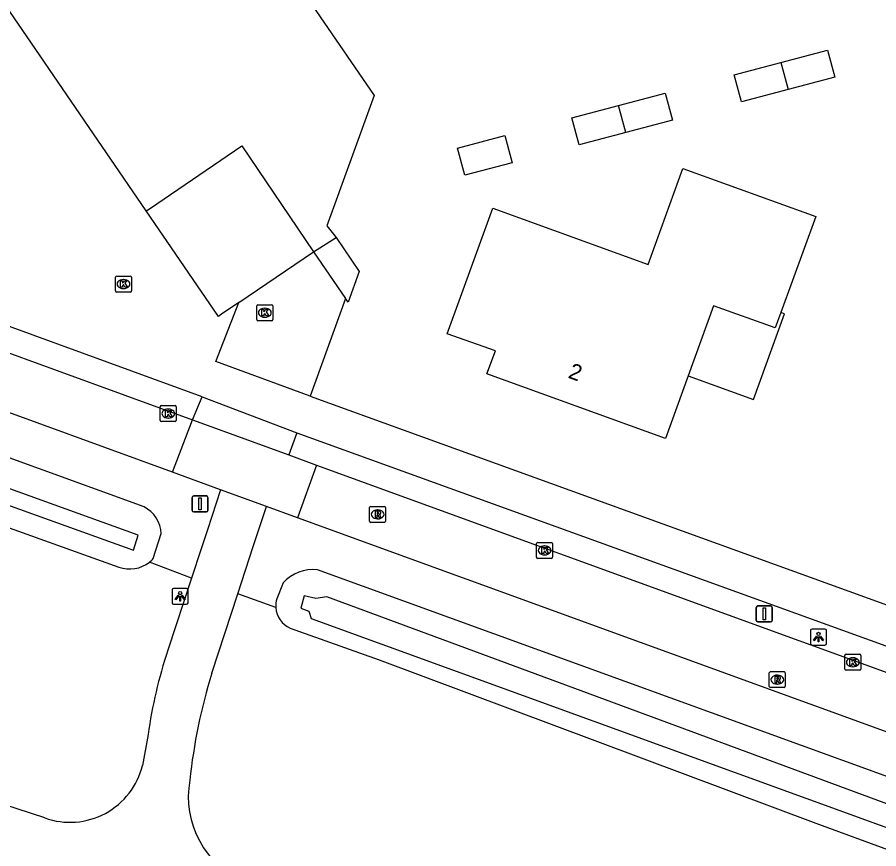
# Model space of a CAD drawing. Extents: x 155275 to 156263, y 382654 to 383635.
# Drawn here: x 155842.7 to 155896.5, y 383062.4 to 383114.4 of the extents above; entities that cross this region are included whole.
import ezdxf

# ---------------------------------------------------------------- set-up
doc = ezdxf.new("R2010")
doc.units = 0
for name, color, linetype in [('IMGEO_Berm_groen', 7, 'Continuous'), ('IMGEO_Fietspad_gesloten', 7, 'Continuous'), ('IMGEO_Kolk', 7, 'Continuous'), ('IMGEO_Lichtpunt', 7, 'Continuous'), ('IMGEO_Loofbos', 7, 'Continuous'), ('IMGEO_Pand', 7, 'Continuous'), ('IMGEO_Pand_nummerreeks', 7, 'Continuous'), ('IMGEO_Pand_overbouw', 7, 'Continuous'), ('IMGEO_Rijbaan_lokaal_gesloten', 7, 'Continuous'), ('IMGEO_Rijbaan_lokaal_open', 7, 'Continuous'), ('IMGEO_Rioolput', 7, 'Continuous'), ('IMGEO_Verkeersbordpaal', 7, 'Continuous'), ('IMGEO_Voetpad_open', 7, 'Continuous'), ('IMGEO_Waterloop', 7, 'Continuous')]:
    doc.layers.add(name, color=color, linetype=linetype)

msp = doc.modelspace()

# ---------------------------------------------------------------- linework, layer by layer
at = {"layer": 'IMGEO_Berm_groen'}
for points in [[(155850.594, 383083.781), (155805.454, 383100.157), (155797.454, 383104.282)], [(155851.174, 383080.558), (155851.667, 383082.105)], [(155853.561, 383079.321), (155850.931, 383080.327)], [(155977.107, 383037.846), (155976.899, 383037.927), (155963.443, 383042.424), (155916.345, 383059.928), (155861.438, 383079.847)], [(155859.291, 383079.037), (155858.892, 383078.034)], [(155858.832, 383077.488), (155856.458, 383078.341)]]:
    msp.add_lwpolyline(points, dxfattribs=at)
for centre, radius, start, end in [((155849.688, 383082.02), 1.981, 2.4691, 62.7868), ((155849.689, 383081.877), 1.986, 308.7084, 318.3912), ((155861.161, 383077.33), 2.532, 83.7251, 137.6149), ((155860.4, 383077.592), 1.572, 163.6644, 183.7935)]:
    msp.add_arc(centre, radius, start, end, dxfattribs=at)
at = {"layer": 'IMGEO_Fietspad_gesloten'}
for points in [[(155855.377, 383084.851), (155854.554, 383082.344), (155854.162, 383081.151), (155853.561, 383079.321)], [(155856.458, 383078.341), (155857.427, 383081.302), (155858.247, 383083.807)], [(155853.561, 383079.321), (155852.082, 383074.813)], [(155854.834, 383073.382), (155856.458, 383078.341)], [(155844.393, 383064.335), (155836.617, 383066.866), (155824.197, 383071.316)], [(155850.847, 383069.548), (155850.504, 383067.622)]]:
    msp.add_lwpolyline(points, dxfattribs=at)
for centre, radius, start, end in [((155880.662, 383065.332), 30.112, 161.647, 171.9508), ((155889.116, 383062.806), 35.877, 162.8549, 173.7783), ((155845.965, 383068.736), 4.673, 250.3372, 346.2129), ((155859.231, 383065.68), 5.868, 170.0479, 246.8708)]:
    msp.add_arc(centre, radius, start, end, dxfattribs=at)
at = {"layer": 'IMGEO_Kolk'}
for p, q in [((155848.809, 383097.283), (155848.809, 383098.135)), ((155848.884, 383098.209), (155849.736, 383098.209)), ((155849.297, 383097.989), (155849.322, 383097.989)), ((155849.81, 383098.135), (155849.81, 383097.283)), ((155849.32, 383097.429), (155849.295, 383097.429)), ((155849.736, 383097.209), (155848.884, 383097.209)), ((155857.644, 383095.487), (155857.644, 383096.339)), ((155857.719, 383096.413), (155858.571, 383096.413)), ((155858.645, 383096.339), (155858.645, 383095.487)), ((155858.132, 383096.193), (155858.157, 383096.193)), ((155858.571, 383095.413), (155857.719, 383095.413)), ((155858.155, 383095.633), (155858.13, 383095.633)), ((155851.609, 383089.188), (155851.609, 383090.04)), ((155851.684, 383090.114), (155852.536, 383090.114)), ((155852.097, 383089.894), (155852.122, 383089.894)), ((155852.61, 383090.04), (155852.61, 383089.188)), ((155852.12, 383089.334), (155852.095, 383089.334)), ((155852.536, 383089.114), (155851.684, 383089.114)), ((155875.138, 383080.634), (155875.138, 383081.486)), ((155875.213, 383081.56), (155876.065, 383081.56)), ((155875.626, 383081.34), (155875.651, 383081.34)), ((155876.139, 383081.486), (155876.139, 383080.634)), ((155875.649, 383080.78), (155875.624, 383080.78)), ((155876.065, 383080.56), (155875.213, 383080.56)), ((155894.412, 383073.64), (155894.412, 383074.492)), ((155894.487, 383074.566), (155895.339, 383074.566)), ((155894.9, 383074.346), (155894.925, 383074.346)), ((155895.413, 383074.492), (155895.413, 383073.64)), ((155894.923, 383073.786), (155894.898, 383073.786)), ((155895.339, 383073.566), (155894.487, 383073.566))]:
    msp.add_line(p, q, dxfattribs=at)
for points in [[(155848.809, 383097.283), (155848.809, 383098.135)], [(155848.884, 383098.209), (155849.736, 383098.209)], [(155849.13, 383097.909), (155849.253, 383097.909), (155849.253, 383097.758), (155849.383, 383097.909), (155849.547, 383097.909), (155849.401, 383097.758), (155849.554, 383097.509), (155849.402, 383097.509), (155849.317, 383097.673), (155849.253, 383097.606), (155849.253, 383097.509), (155849.13, 383097.509), (155849.13, 383097.909)], [(155849.81, 383098.135), (155849.81, 383097.283)], [(155849.736, 383097.209), (155848.884, 383097.209)], [(155857.644, 383095.487), (155857.644, 383096.339)], [(155857.719, 383096.413), (155858.571, 383096.413)], [(155858.645, 383096.339), (155858.645, 383095.487)], [(155857.965, 383096.113), (155858.088, 383096.113), (155858.088, 383095.962), (155858.218, 383096.113), (155858.382, 383096.113), (155858.236, 383095.962), (155858.389, 383095.713), (155858.237, 383095.713), (155858.152, 383095.877), (155858.088, 383095.81), (155858.088, 383095.713), (155857.965, 383095.713), (155857.965, 383096.113)], [(155858.571, 383095.413), (155857.719, 383095.413)], [(155851.609, 383089.188), (155851.609, 383090.04)], [(155851.684, 383090.114), (155852.536, 383090.114)], [(155851.93, 383089.814), (155852.053, 383089.814), (155852.053, 383089.663), (155852.183, 383089.814), (155852.347, 383089.814), (155852.201, 383089.663), (155852.354, 383089.414), (155852.202, 383089.414), (155852.117, 383089.578), (155852.053, 383089.511), (155852.053, 383089.414), (155851.93, 383089.414), (155851.93, 383089.814)], [(155852.61, 383090.04), (155852.61, 383089.188)], [(155852.536, 383089.114), (155851.684, 383089.114)], [(155875.138, 383080.634), (155875.138, 383081.486)], [(155875.213, 383081.56), (155876.065, 383081.56)], [(155875.459, 383081.26), (155875.582, 383081.26), (155875.582, 383081.109), (155875.712, 383081.26), (155875.876, 383081.26), (155875.73, 383081.109), (155875.883, 383080.86), (155875.731, 383080.86), (155875.646, 383081.024), (155875.582, 383080.957), (155875.582, 383080.86), (155875.459, 383080.86), (155875.459, 383081.26)], [(155876.139, 383081.486), (155876.139, 383080.634)], [(155876.065, 383080.56), (155875.213, 383080.56)], [(155894.412, 383073.64), (155894.412, 383074.492)], [(155894.487, 383074.566), (155895.339, 383074.566)], [(155894.733, 383074.266), (155894.856, 383074.266), (155894.856, 383074.115), (155894.986, 383074.266), (155895.15, 383074.266), (155895.004, 383074.115), (155895.157, 383073.866), (155895.005, 383073.866), (155894.92, 383074.03), (155894.856, 383073.963), (155894.856, 383073.866), (155894.733, 383073.866), (155894.733, 383074.266)], [(155895.413, 383074.492), (155895.413, 383073.64)], [(155895.339, 383073.566), (155894.487, 383073.566)]]:
    msp.add_lwpolyline(points, dxfattribs=at)
for centre, start, end in [((155848.886, 383098.133), 91.552, 178.448), ((155848.886, 383098.133), 91.552, 178.448), ((155849.734, 383098.133), 1.552, 88.448), ((155849.734, 383098.133), 1.552, 88.448), ((155848.886, 383097.285), 181.552, 268.448), ((155848.886, 383097.285), 181.552, 268.448), ((155849.734, 383097.285), 271.552, 358.448), ((155849.734, 383097.285), 271.552, 358.448), ((155857.721, 383096.337), 91.552, 178.448), ((155857.721, 383096.337), 91.552, 178.448), ((155858.569, 383096.337), 1.552, 88.448), ((155858.569, 383096.337), 1.552, 88.448), ((155857.721, 383095.489), 181.552, 268.448), ((155857.721, 383095.489), 181.552, 268.448), ((155858.569, 383095.489), 271.552, 358.448), ((155858.569, 383095.489), 271.552, 358.448), ((155851.686, 383090.038), 91.552, 178.448), ((155851.686, 383090.038), 91.552, 178.448), ((155852.534, 383090.038), 1.552, 88.448), ((155852.534, 383090.038), 1.552, 88.448), ((155851.686, 383089.19), 181.552, 268.448), ((155851.686, 383089.19), 181.552, 268.448), ((155852.534, 383089.19), 271.552, 358.448), ((155852.534, 383089.19), 271.552, 358.448), ((155875.215, 383081.484), 91.552, 178.448), ((155875.215, 383081.484), 91.552, 178.448), ((155876.063, 383081.484), 1.552, 88.448), ((155876.063, 383081.484), 1.552, 88.448), ((155875.215, 383080.636), 181.552, 268.448), ((155875.215, 383080.636), 181.552, 268.448), ((155876.063, 383080.636), 271.552, 358.448), ((155876.063, 383080.636), 271.552, 358.448), ((155894.489, 383074.49), 91.552, 178.448), ((155894.489, 383074.49), 91.552, 178.448), ((155895.337, 383074.49), 1.552, 88.448), ((155895.337, 383074.49), 1.552, 88.448), ((155894.489, 383073.642), 181.552, 268.448), ((155894.489, 383073.642), 181.552, 268.448), ((155895.337, 383073.642), 271.552, 358.448), ((155895.337, 383073.642), 271.552, 358.448)]:
    msp.add_arc(centre, 0.0765, start, end, dxfattribs=at)
for centre, major_axis, ratio, start_param, end_param in [((155849.296, 383097.709), (-0.387, 0.002), 0.722429, 4.712389, 7.853982), ((155849.321, 383097.709), (-0.39, 0.002), 0.717154, 1.570796, 4.712389), ((155858.131, 383095.913), (-0.387, 0.002), 0.722429, 4.712389, 7.853982), ((155858.156, 383095.913), (-0.39, 0.002), 0.717154, 1.570796, 4.712389), ((155852.096, 383089.614), (-0.387, 0.002), 0.722429, 4.712389, 7.853982), ((155852.121, 383089.614), (-0.39, 0.002), 0.717154, 1.570796, 4.712389), ((155875.625, 383081.06), (-0.387, 0.002), 0.722429, 4.712389, 7.853982), ((155875.65, 383081.06), (-0.39, 0.002), 0.717154, 1.570796, 4.712389), ((155894.899, 383074.066), (-0.387, 0.002), 0.722429, 4.712389, 7.853982), ((155894.924, 383074.066), (-0.39, 0.002), 0.717154, 1.570796, 4.712389)]:
    msp.add_ellipse(centre, major_axis=major_axis, ratio=ratio, start_param=start_param, end_param=end_param, dxfattribs=at)
at = {"layer": 'IMGEO_Lichtpunt'}
for p, q in [((155852.352, 383078.592), (155852.352, 383077.785)), ((155852.352, 383078.592), (155852.352, 383077.785)), ((155853.254, 383078.687), (155852.446, 383078.687)), ((155853.254, 383078.687), (155852.446, 383078.687)), ((155853.348, 383077.785), (155853.348, 383078.592)), ((155853.348, 383077.785), (155853.348, 383078.592)), ((155852.446, 383077.691), (155853.254, 383077.691)), ((155852.446, 383077.691), (155853.254, 383077.691)), ((155892.267, 383076.042), (155892.267, 383075.235)), ((155892.267, 383076.042), (155892.267, 383075.235)), ((155893.169, 383076.137), (155892.361, 383076.137)), ((155893.169, 383076.137), (155892.361, 383076.137)), ((155893.263, 383075.235), (155893.263, 383076.042)), ((155893.263, 383075.235), (155893.263, 383076.042)), ((155892.361, 383075.141), (155893.169, 383075.141)), ((155892.361, 383075.141), (155893.169, 383075.141))]:
    msp.add_line(p, q, dxfattribs=at)
for points in [[(155852.726, 383078.256), (155852.765, 383078.228), (155852.577, 383077.966), (155852.539, 383077.993), (155852.726, 383078.256)], [(155852.828, 383078.208), (155852.875, 383078.208), (155852.875, 383077.886), (155852.828, 383077.886), (155852.828, 383078.208)], [(155852.938, 383078.228), (155852.976, 383078.255), (155853.163, 383077.993), (155853.124, 383077.965), (155852.938, 383078.228)], [(155892.641, 383075.706), (155892.68, 383075.678), (155892.492, 383075.416), (155892.454, 383075.443), (155892.641, 383075.706)], [(155892.743, 383075.658), (155892.79, 383075.658), (155892.79, 383075.336), (155892.743, 383075.336), (155892.743, 383075.658)], [(155892.853, 383075.678), (155892.891, 383075.705), (155893.078, 383075.443), (155893.039, 383075.415), (155892.853, 383075.678)]]:
    msp.add_lwpolyline(points, dxfattribs=at)
for centre in [(155852.851, 383078.39), (155892.766, 383075.84)]:
    msp.add_circle(centre, 0.0994, dxfattribs=at)
for centre, start, end in [((155852.446, 383078.592), 90, 180), ((155852.446, 383078.592), 90, 180), ((155853.254, 383078.592), 0, 90), ((155853.254, 383078.592), 0, 90), ((155852.446, 383077.785), 180, 270), ((155852.446, 383077.785), 180, 270), ((155853.254, 383077.785), 270, 0), ((155853.254, 383077.785), 270, 360), ((155892.361, 383076.042), 90, 180), ((155892.361, 383076.042), 90, 180), ((155893.169, 383076.042), 0, 90), ((155893.169, 383076.042), 0, 90), ((155892.361, 383075.235), 180, 270), ((155892.361, 383075.235), 180, 270), ((155893.169, 383075.235), 270, 0), ((155893.169, 383075.235), 270, 360)]:
    msp.add_arc(centre, 0.0946, start, end, dxfattribs=at)
at = {"layer": 'IMGEO_Loofbos'}
for points in [[(155807.2, 383095.126), (155840.514, 383083.052), (155849.027, 383080.017)], [(155859.737, 383076.199), (155865.3, 383074.216), (155892.593, 383064.019), (155912.4, 383056.746), (155939.054, 383047.189), (155966.873, 383036.607), (155975.546, 383033.476)]]:
    msp.add_lwpolyline(points, dxfattribs=at)
for centre, radius, start, end in [((155849.704, 383081.86), 1.963, 249.818, 308.6769), ((155860.361, 383077.599), 1.533, 184.1641, 245.9809)]:
    msp.add_arc(centre, radius, start, end, dxfattribs=at)
at = {"layer": 'IMGEO_Pand'}
for points in [[(155850.728, 383102.278), (155838.3, 383120.435), (155837.927, 383120.185), (155837.868, 383120.27)], [(155860.647, 383115.831), (155864.977, 383109.495), (155862.029, 383101.349), (155862.607, 383100.608)], [(155890.413, 383111.56), (155893.331, 383112.334), (155893.779, 383110.647), (155890.861, 383109.873)], [(155890.861, 383109.873), (155887.944, 383109.098), (155887.496, 383110.786), (155890.413, 383111.56)], [(155890.413, 383111.56), (155890.861, 383109.873)], [(155880.262, 383108.868), (155883.179, 383109.641), (155883.627, 383107.952), (155880.71, 383107.177)], [(155880.71, 383107.177), (155877.793, 383106.403), (155877.344, 383108.094), (155880.262, 383108.868)], [(155880.71, 383107.177), (155880.262, 383108.868)], [(155870.645, 383104.505), (155870.195, 383106.198), (155873.16, 383106.984), (155873.609, 383105.292), (155870.645, 383104.505)], [(155850.728, 383102.278), (155850.932, 383102.417), (155856.704, 383106.35), (155861.187, 383099.726)], [(155892.594, 383101.93), (155890.413, 383095.936), (155890.059, 383094.962), (155886.199, 383096.349), (155884.622, 383091.971), (155883.207, 383088.044), (155872.02, 383092.089), (155872.565, 383093.53), (155869.547, 383094.606), (155872.408, 383102.458), (155882.119, 383098.938), (155884.291, 383104.93), (155892.594, 383101.93)], [(155861.187, 383099.726), (155862.607, 383100.608)], [(155862.607, 383100.608), (155864.048, 383098.482), (155863.349, 383096.573), (155863.191, 383096.803)], [(155861.187, 383099.726), (155863.191, 383096.803)]]:
    msp.add_lwpolyline(points, dxfattribs=at)
at = {"layer": 'IMGEO_Pand_overbouw'}
msp.add_lwpolyline([(155890.639, 383095.855), (155890.413, 383095.936), (155890.059, 383094.962), (155886.199, 383096.349), (155884.622, 383091.971), (155888.704, 383090.485)], close=True, dxfattribs=at)
at = {"layer": 'IMGEO_Rijbaan_lokaal_gesloten'}
for points in [[(155807.056, 383106.186), (155853.627, 383089.216)], [(155852.382, 383085.941), (155805.809, 383102.907)], [(155856.519, 383096.556), (155855.446, 383095.825), (155855.243, 383095.682), (155850.728, 383102.278)], [(155856.519, 383096.556), (155861.187, 383099.726)], [(155852.382, 383085.941), (155853.627, 383089.216)], [(155853.627, 383089.216), (155859.637, 383087.029)], [(155859.637, 383087.029), (155861.375, 383086.397)], [(155861.375, 383086.397), (155860.181, 383083.103)], [(155861.375, 383086.397), (155921.687, 383064.46), (155968.257, 383047.604)], [(155855.377, 383084.851), (155852.382, 383085.941)], [(155858.247, 383083.807), (155855.377, 383084.851)], [(155860.181, 383083.103), (155858.247, 383083.807)], [(155966.958, 383044.307), (155860.181, 383083.103)]]:
    msp.add_lwpolyline(points, dxfattribs=at)
at = {"layer": 'IMGEO_Rijbaan_lokaal_open'}
for points in [[(155863.191, 383096.803), (155860.971, 383090.709)], [(155860.971, 383090.709), (155855.074, 383092.872), (155856.519, 383096.556)], [(155853.627, 383089.216), (155854.227, 383090.659)], [(155854.227, 383090.659), (155860.149, 383088.414)], [(155860.149, 383088.414), (155859.637, 383087.029)]]:
    msp.add_lwpolyline(points, dxfattribs=at)
at = {"layer": 'IMGEO_Rioolput'}
for p, q in [((155864.699, 383082.887), (155864.699, 383083.739)), ((155864.774, 383083.813), (155865.626, 383083.813)), ((155865.187, 383083.593), (155865.212, 383083.593)), ((155865.7, 383083.739), (155865.7, 383082.887)), ((155865.626, 383082.813), (155864.774, 383082.813)), ((155865.21, 383083.033), (155865.185, 383083.033)), ((155889.689, 383072.554), (155889.689, 383073.406)), ((155889.764, 383073.48), (155890.616, 383073.48)), ((155890.177, 383073.26), (155890.202, 383073.26)), ((155890.69, 383073.406), (155890.69, 383072.554)), ((155890.2, 383072.7), (155890.175, 383072.7)), ((155890.616, 383072.48), (155889.764, 383072.48))]:
    msp.add_line(p, q, dxfattribs=at)
for points in [[(155864.699, 383082.887), (155864.699, 383083.739)], [(155864.774, 383083.813), (155865.626, 383083.813)], [(155865.288, 383083.511), (155865.036, 383083.513), (155865.036, 383083.113)], [(155865.214, 383083.432), (155865.16, 383083.432), (155865.16, 383083.351)], [(155865.16, 383083.351), (155865.212, 383083.351)], [(155865.7, 383083.739), (155865.7, 383082.887)], [(155865.626, 383082.813), (155864.774, 383082.813)], [(155865.036, 383083.113), (155865.16, 383083.113), (155865.16, 383083.275), (155865.171, 383083.275)], [(155865.218, 383083.246), (155865.289, 383083.113), (155865.429, 383083.113), (155865.364, 383083.239)], [(155889.689, 383072.554), (155889.689, 383073.406)], [(155889.764, 383073.48), (155890.616, 383073.48)], [(155890.278, 383073.178), (155890.026, 383073.18), (155890.026, 383072.78)], [(155890.204, 383073.099), (155890.15, 383073.099), (155890.15, 383073.018)], [(155890.69, 383073.406), (155890.69, 383072.554)], [(155890.026, 383072.78), (155890.15, 383072.78), (155890.15, 383072.942), (155890.161, 383072.942)], [(155890.15, 383073.018), (155890.202, 383073.018)], [(155890.208, 383072.913), (155890.279, 383072.78), (155890.419, 383072.78), (155890.354, 383072.906)], [(155890.616, 383072.48), (155889.764, 383072.48)]]:
    msp.add_lwpolyline(points, dxfattribs=at)
for centre, radius, start, end in [((155864.776, 383083.737), 0.0765, 91.552, 178.448), ((155864.776, 383083.737), 0.0765, 91.552, 178.448), ((155865.196, 383083.54), 0.19, 274.7715, 282.9687), ((155865.22, 383083.336), 0.0964, 77.0061, 93.1865), ((155865.234, 383083.393), 0.0378, 276.6634, 79.6772), ((155865.287, 383083.401), 0.109, 350.3612, 89.416), ((155865.285, 383083.401), 0.112, 277.5842, 350.9817), ((155865.624, 383083.737), 0.0765, 1.552, 88.448), ((155865.624, 383083.737), 0.0765, 1.552, 88.448), ((155864.776, 383082.889), 0.0765, 181.552, 268.448), ((155864.776, 383082.889), 0.0765, 181.552, 268.448), ((155865.17, 383083.222), 0.0533, 26.0293, 88.6989), ((155865.269, 383083.186), 0.108, 29.5134, 73.7905), ((155865.624, 383082.889), 0.0765, 271.552, 358.448), ((155865.624, 383082.889), 0.0765, 271.552, 358.448), ((155889.766, 383073.404), 0.0765, 91.552, 178.448), ((155889.766, 383073.404), 0.0765, 91.552, 178.448), ((155890.21, 383073.003), 0.0964, 77.0061, 93.1865), ((155890.224, 383073.06), 0.0378, 276.6634, 79.6772), ((155890.277, 383073.068), 0.109, 350.3612, 89.416), ((155890.614, 383073.404), 0.0765, 1.552, 88.448), ((155890.614, 383073.404), 0.0765, 1.552, 88.448), ((155889.766, 383072.556), 0.0765, 181.552, 268.448), ((155889.766, 383072.556), 0.0765, 181.552, 268.448), ((155890.16, 383072.889), 0.0533, 26.0293, 88.6989), ((155890.186, 383073.207), 0.19, 274.7715, 282.9687), ((155890.275, 383073.068), 0.112, 277.5842, 350.9817), ((155890.259, 383072.853), 0.108, 29.5134, 73.7905), ((155890.614, 383072.556), 0.0765, 271.552, 358.448), ((155890.614, 383072.556), 0.0765, 271.552, 358.448)]:
    msp.add_arc(centre, radius, start, end, dxfattribs=at)
for centre, major_axis, ratio, start_param, end_param in [((155865.186, 383083.313), (-0.387, 0.002), 0.722429, 4.712389, 7.853982), ((155865.211, 383083.313), (-0.39, 0.002), 0.717154, 1.570796, 4.712389), ((155890.176, 383072.98), (-0.387, 0.002), 0.722429, 4.712389, 7.853982), ((155890.201, 383072.98), (-0.39, 0.002), 0.717154, 1.570796, 4.712389)]:
    msp.add_ellipse(centre, major_axis=major_axis, ratio=ratio, start_param=start_param, end_param=end_param, dxfattribs=at)
at = {"layer": 'IMGEO_Verkeersbordpaal'}
for p, q in [((155853.699, 383084.462), (155854.489, 383084.462)), ((155854.489, 383084.462), (155853.699, 383084.462)), ((155853.599, 383083.562), (155853.599, 383084.362)), ((155853.599, 383084.362), (155853.599, 383083.562)), ((155854.589, 383084.362), (155854.589, 383083.562)), ((155854.589, 383083.562), (155854.589, 383084.362)), ((155854.489, 383083.462), (155853.699, 383083.462)), ((155853.699, 383083.462), (155854.489, 383083.462)), ((155888.877, 383076.684), (155888.877, 383077.484)), ((155888.877, 383077.484), (155888.877, 383076.684)), ((155888.977, 383077.584), (155889.767, 383077.584)), ((155889.767, 383077.584), (155888.977, 383077.584)), ((155889.867, 383077.484), (155889.867, 383076.684)), ((155889.867, 383076.684), (155889.867, 383077.484)), ((155889.767, 383076.584), (155888.977, 383076.584)), ((155888.977, 383076.584), (155889.767, 383076.584))]:
    msp.add_line(p, q, dxfattribs=at)
for points in [[(155854.019, 383084.337), (155854.169, 383084.337), (155854.169, 383083.587), (155854.019, 383083.587), (155854.019, 383084.337)], [(155889.297, 383077.459), (155889.447, 383077.459), (155889.447, 383076.709), (155889.297, 383076.709), (155889.297, 383077.459)]]:
    msp.add_lwpolyline(points, dxfattribs=at)
for centre, start, end in [((155853.699, 383084.362), 90, 180), ((155853.699, 383084.362), 90, 180), ((155854.489, 383084.362), 0, 90), ((155854.489, 383084.362), 360, 90), ((155853.699, 383083.562), 180, 270), ((155853.699, 383083.562), 180, 270), ((155854.489, 383083.562), 270, 0), ((155854.489, 383083.562), 270, 0), ((155888.977, 383077.484), 90, 180), ((155888.977, 383077.484), 90, 180), ((155889.767, 383077.484), 0, 90), ((155889.767, 383077.484), 360, 90), ((155888.977, 383076.684), 180, 270), ((155888.977, 383076.684), 180, 270), ((155889.767, 383076.684), 270, 0), ((155889.767, 383076.684), 270, 0)]:
    msp.add_arc(centre, 0.1, start, end, dxfattribs=at)
at = {"layer": 'IMGEO_Voetpad_open'}
for points in [[(155854.227, 383090.659), (155839.244, 383096.118), (155819.311, 383103.38)], [(155860.971, 383090.709), (155906.289, 383074.293)], [(155860.149, 383088.414), (155905.553, 383071.987)]]:
    msp.add_lwpolyline(points, dxfattribs=at)
at = {"layer": 'IMGEO_Waterloop'}
for points in [[(155799.894, 383099.539), (155804.156, 383097.618), (155828.77, 383088.672), (155849.941, 383081.084), (155850.222, 383082.021), (155818.981, 383093.286), (155805.342, 383098.341), (155800.198, 383100.546), (155794.136, 383103.985)], [(155976.478, 383035.871), (155862.028, 383078.166), (155861.325, 383078.049), (155860.599, 383078.213), (155860.389, 383077.44), (155860.904, 383077.252), (155861.044, 383076.807), (155976.153, 383035.013), (155976.478, 383035.871)]]:
    msp.add_lwpolyline(points, dxfattribs=at)

# ---------------------------------------------------------------- texts
at = {"layer": 'IMGEO_Pand_nummerreeks'}
msp.add_text('2', height=1, rotation=340.1184, dxfattribs=at).set_placement((155877.056, 383091.863))

doc.saveas('drawing.dxf')
